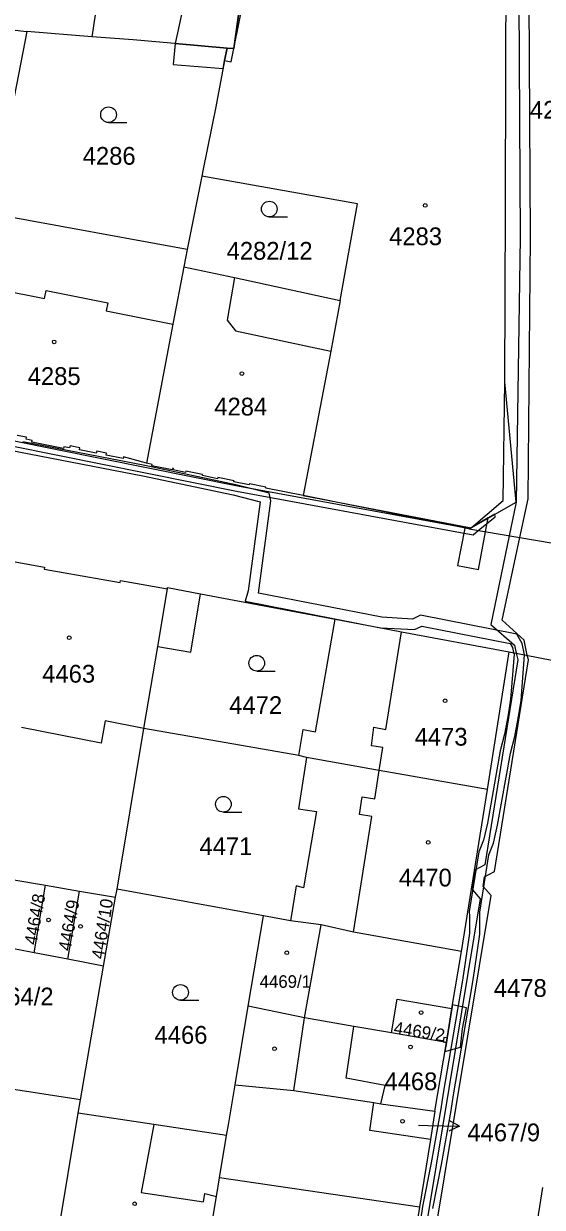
# Model space of a CAD drawing. Extents: x -756746 to -753363, y -1166406 to -1161727.
# Drawn here: x -755407.3 to -755357.7, y -1165864.8 to -1165751.5 of the extents above; entities that cross this region are included whole.
import ezdxf

# ---------------------------------------------------------------- set-up
doc = ezdxf.new("R2010")
doc.units = 0
for name, color, linetype in [('Hranice parcel', 7, 'Continuous'), ('Parcelní čísla', 7, 'Continuous'), ('Pop  PČ popisy', 7, 'Continuous'), ('Vnitřní kresba', 7, 'Continuous'), ('Věcná břemena k části', 7, 'Continuous'), ('Značky budov', 7, 'Continuous'), ('Značky kultur', 7, 'Continuous')]:
    doc.layers.add(name, color=color, linetype=linetype)

msp = doc.modelspace()

# ---------------------------------------------------------------- linework, layer by layer
at = {"layer": 'Hranice parcel'}
for p, q in [((-755410.24, -1165751.88), (-755406.96, -1165752.25)), ((-755406.96, -1165752.25), (-755410.32, -1165769.47)), ((-755400.76, -1165752.76), (-755406.96, -1165752.25)), ((-755390.09, -1165765.43), (-755390.22, -1165766.08)), ((-755390.22, -1165766.08), (-755391.62, -1165773.1)), ((-755391.62, -1165773.1), (-755410.36, -1165769.69)), ((-755391.62, -1165773.1), (-755391.95, -1165774.77)), ((-755364.7, -1165799.86), (-755380.53, -1165796.67)), ((-755364.7, -1165799.86), (-755349.24, -1165802.5)), ((-755362.93, -1165824.8), (-755360.85, -1165811.61)), ((-755360.85, -1165811.61), (-755349.73, -1165813.8)), ((-755398.34, -1165834.34), (-755395.77, -1165818.96)), ((-755380.96, -1165821.53), (-755395.77, -1165818.96)), ((-755380.21, -1165821.73), (-755380.96, -1165821.53)), ((-755365.41, -1165840.32), (-755362.93, -1165824.8)), ((-755408.41, -1165833.41), (-755405.17, -1165833.97)), ((-755406.27, -1165840.42), (-755405.17, -1165833.97)), ((-755405.17, -1165833.97), (-755401.92, -1165834.52)), ((-755403.04, -1165841.04), (-755401.92, -1165834.52)), ((-755401.92, -1165834.52), (-755398.48, -1165835.11)), ((-755398.48, -1165835.11), (-755398.34, -1165834.34)), ((-755384.33, -1165836.89), (-755398.34, -1165834.34)), ((-755399.62, -1165841.71), (-755398.48, -1165835.11)), ((-755385.79, -1165845.53), (-755384.33, -1165836.89)), ((-755381.74, -1165837.36), (-755384.33, -1165836.89)), ((-755406.27, -1165840.42), (-755409.5, -1165839.79)), ((-755403.04, -1165841.04), (-755406.27, -1165840.42)), ((-755399.62, -1165841.71), (-755403.04, -1165841.04)), ((-755366.31, -1165845.75), (-755365.41, -1165840.32)), ((-755401.82, -1165854.5), (-755399.62, -1165841.71)), ((-755387.05, -1165853.08), (-755385.79, -1165845.53)), ((-755366.85, -1165849.01), (-755366.31, -1165845.75)), ((-755366.85, -1165849.01), (-755372.08, -1165848.1)), ((-755367.94, -1165855.59), (-755366.85, -1165849.01)), ((-755401.82, -1165854.5), (-755408.84, -1165853.42)), ((-755402.04, -1165855.78), (-755401.82, -1165854.5)), ((-755404.42, -1165870.12), (-755402.04, -1165855.78)), ((-755367.94, -1165855.59), (-755368.38, -1165858.31)), ((-755359.86, -1165876.65), (-755357.62, -1165862.89))]:
    msp.add_line(p, q, dxfattribs=at)
for points in [[(-755396.54, -1165725.38), (-755397.17, -1165729.32), (-755400.76, -1165752.76)], [(-755386.41, -1165748.35), (-755387.18, -1165753.88), (-755387.82, -1165753.83)], [(-755364.7, -1165799.86), (-755364.48, -1165799.74), (-755360.18, -1165797.29), (-755361.25, -1165785.78), (-755361.2, -1165769.22), (-755361.16, -1165755.84), (-755361.15, -1165754.34), (-755361.13, -1165748.29)], [(-755387.82, -1165753.83), (-755396.79, -1165753.03), (-755400.76, -1165752.76)], [(-755387.82, -1165753.83), (-755388.05, -1165755.02), (-755388.89, -1165759.46), (-755390.09, -1165765.43)], [(-755377.01, -1165778.01), (-755375.33, -1165768.73), (-755390.22, -1165766.08)], [(-755391.95, -1165774.77), (-755393, -1165780.27), (-755395.52, -1165793.58)], [(-755391.95, -1165774.77), (-755387.11, -1165775.79), (-755377.01, -1165778.01)], [(-755377.01, -1165778.01), (-755377.9, -1165782.84), (-755380.53, -1165796.67)], [(-755395.52, -1165793.58), (-755397.72, -1165792.96), (-755397.75, -1165793.13), (-755399.38, -1165792.81), (-755399.34, -1165792.61), (-755400.28, -1165792.43), (-755400.32, -1165792.62), (-755401.94, -1165792.29), (-755401.9, -1165792.1), (-755402.83, -1165791.92), (-755402.87, -1165792.11), (-755403.43, -1165791.99), (-755403.46, -1165792.15), (-755406.48, -1165791.54), (-755406.45, -1165791.39), (-755407.04, -1165791.27), (-755407, -1165791.08), (-755407.88, -1165790.91)], [(-755380.53, -1165796.67), (-755384.12, -1165795.96), (-755384.1, -1165795.85), (-755385.67, -1165795.53), (-755385.69, -1165795.65), (-755387.16, -1165795.36), (-755387.14, -1165795.24), (-755388.7, -1165794.93), (-755388.72, -1165795.05), (-755390.18, -1165794.76), (-755390.16, -1165794.65), (-755391.76, -1165794.33), (-755391.78, -1165794.45), (-755392.97, -1165794.21), (-755392.95, -1165794.09), (-755393.05, -1165794.07), (-755393.07, -1165794.19), (-755395.01, -1165793.81), (-755394.98, -1165793.69), (-755395.52, -1165793.58)], [(-755409.69, -1165802.73), (-755405.27, -1165803.51), (-755405.31, -1165803.72), (-755398.04, -1165805), (-755398.01, -1165804.79), (-755393.52, -1165805.58)], [(-755395.77, -1165818.96), (-755394.45, -1165811.12), (-755393.52, -1165805.58)], [(-755393.52, -1165805.58), (-755393.5, -1165805.48), (-755390.35, -1165806.08), (-755377.47, -1165808.51)], [(-755380.96, -1165821.53), (-755380.53, -1165819.07), (-755379.37, -1165819.27), (-755377.47, -1165808.51)], [(-755377.47, -1165808.51), (-755373.28, -1165809.3), (-755371.13, -1165809.71), (-755360.85, -1165811.61)], [(-755380.21, -1165821.73), (-755380.99, -1165826.64), (-755379.28, -1165826.91), (-755380.52, -1165834.22), (-755381.22, -1165834.01), (-755381.74, -1165837.36)], [(-755362.93, -1165824.8), (-755373.26, -1165822.98), (-755380.21, -1165821.73)], [(-755365.41, -1165840.32), (-755375.74, -1165838.45), (-755378.82, -1165837.75), (-755381.74, -1165837.36)], [(-755372.08, -1165848.1), (-755375.69, -1165847.48), (-755380.4, -1165846.66), (-755385.79, -1165845.53)], [(-755372.08, -1165848.1), (-755371.55, -1165844.88), (-755366.31, -1165845.75)], [(-755387.86, -1165857.91), (-755387.65, -1165856.7), (-755387.05, -1165853.08)], [(-755387.05, -1165853.08), (-755381.42, -1165853.62), (-755373.77, -1165854.77)], [(-755368.38, -1165858.31), (-755374.16, -1165857.45), (-755373.77, -1165854.77)], [(-755373.77, -1165854.77), (-755373.1, -1165854.87), (-755367.94, -1165855.59)], [(-755387.86, -1165857.91), (-755394.81, -1165856.86), (-755402.04, -1165855.78)], [(-755390.26, -1165872.27), (-755388.83, -1165863.76), (-755388.54, -1165861.97), (-755387.86, -1165857.91)], [(-755368.38, -1165858.31), (-755369.41, -1165864.76), (-755371.06, -1165875.11)]]:
    msp.add_lwpolyline(points, dxfattribs=at)
at = {"layer": 'Pop  PČ popisy'}
for p, q in [((-755369.52, -1165856.93), (-755368.59, -1165856.96)), ((-755368.59, -1165856.96), (-755365.59, -1165857.01)), ((-755365.59, -1165857.01), (-755366.6, -1165857.5)), ((-755365.59, -1165857.01), (-755366.58, -1165856.49))]:
    msp.add_line(p, q, dxfattribs=at)
at = {"layer": 'Vnitřní kresba'}
for p, q in [((-755387.18, -1165753.88), (-755386.05, -1165748.35)), ((-755411.7, -1165776.54), (-755405.29, -1165777.81)), ((-755387.11, -1165775.79), (-755387.8, -1165779.89)), ((-755405.29, -1165777.81), (-755405.12, -1165777.03)), ((-755405.12, -1165777.03), (-755399.23, -1165778.22)), ((-755399.23, -1165778.22), (-755399.39, -1165778.99)), ((-755399.39, -1165778.99), (-755393, -1165780.27)), ((-755387.8, -1165779.89), (-755387.02, -1165780.9)), ((-755387.02, -1165780.9), (-755377.9, -1165782.84)), ((-755380.53, -1165796.67), (-755364.48, -1165799.74)), ((-755391.29, -1165811.65), (-755390.35, -1165806.08)), ((-755372.63, -1165819.06), (-755371.13, -1165809.71)), ((-755394.45, -1165811.12), (-755391.29, -1165811.65)), ((-755399.46, -1165818.24), (-755399.87, -1165820.35)), ((-755395.77, -1165818.96), (-755399.46, -1165818.24)), ((-755399.87, -1165820.35), (-755407.48, -1165818.88)), ((-755374.02, -1165820.61), (-755373.78, -1165818.84)), ((-755373.78, -1165818.84), (-755372.63, -1165819.06)), ((-755372.91, -1165820.79), (-755374.02, -1165820.61)), ((-755373.26, -1165822.98), (-755372.91, -1165820.79)), ((-755373.69, -1165825.68), (-755373.26, -1165822.98)), ((-755375.16, -1165827.19), (-755374.89, -1165825.49)), ((-755374.89, -1165825.49), (-755373.69, -1165825.68)), ((-755375.74, -1165838.45), (-755373.96, -1165827.37)), ((-755373.96, -1165827.37), (-755375.16, -1165827.19)), ((-755380.4, -1165846.66), (-755378.82, -1165837.75)), ((-755381.42, -1165853.62), (-755380.4, -1165846.66)), ((-755376.44, -1165852.42), (-755375.69, -1165847.48)), ((-755372.69, -1165853.12), (-755376.44, -1165852.42)), ((-755373.1, -1165854.87), (-755372.69, -1165853.12)), ((-755394.81, -1165856.86), (-755396.04, -1165863.37)), ((-755369.41, -1165864.76), (-755388.54, -1165861.97)), ((-755396.04, -1165863.37), (-755390.06, -1165864.28)), ((-755390.06, -1165864.28), (-755389.94, -1165863.48)), ((-755389.94, -1165863.48), (-755388.83, -1165863.76))]:
    msp.add_line(p, q, dxfattribs=at)
for points in [[(-755388.05, -1165755.02), (-755387.44, -1165755.14), (-755387.18, -1165753.88)], [(-755364.48, -1165799.74), (-755361.42, -1165797.14), (-755361.25, -1165785.78)]]:
    msp.add_lwpolyline(points, dxfattribs=at)
at = {"layer": 'Věcná břemena k části'}
for points in [[(-755359.98, -1165737.93), (-755359.79, -1165771.96), (-755360.18, -1165797.29), (-755360.85, -1165800.52), (-755362.61, -1165809.01), (-755360.34, -1165810.99), (-755360.17, -1165811.74), (-755360.03, -1165812.39), (-755363.18, -1165832), (-755364.12, -1165832.51), (-755364.36, -1165834.4), (-755363.63, -1165835.25), (-755370.22, -1165875.23)], [(-755369.26, -1165875.35), (-755362.57, -1165834.95), (-755363.32, -1165834.08), (-755363.2, -1165833.15), (-755362.26, -1165832.64), (-755359.01, -1165812.39), (-755359.11, -1165811.95), (-755359.42, -1165810.51), (-755361.51, -1165808.59), (-755359.83, -1165800.69), (-755359.04, -1165796.99), (-755358.79, -1165771.96), (-755358.98, -1165737.77)], [(-755500.29, -1165784.84), (-755454.46, -1165793.85), (-755434.52, -1165797.19), (-755433.44, -1165797.6), (-755427.79, -1165798.79), (-755427.99, -1165799.23), (-755428.41, -1165800.16), (-755427.9, -1165800.25), (-755427.49, -1165799.33), (-755427.2, -1165798.69), (-755425.31, -1165789.34), (-755425.38, -1165788.5), (-755386.91, -1165796.26), (-755364.3, -1165800.41), (-755363.8, -1165800.01), (-755362.18, -1165798.7), (-755362.21, -1165798.45), (-755364.48, -1165799.74), (-755364.7, -1165799.86), (-755366.13, -1165799.57), (-755386.81, -1165795.76), (-755425.6, -1165787.94), (-755539.31, -1165765.8)], [(-755508.34, -1165772.81), (-755486.25, -1165777.16), (-755469.61, -1165780.39), (-755453.66, -1165783.39), (-755439.66, -1165786.15), (-755427.53, -1165788.58), (-755426.98, -1165788.45), (-755426.36, -1165788.62), (-755425.88, -1165788.88), (-755407.56, -1165792.51), (-755395.88, -1165794.77), (-755387.24, -1165796.61), (-755384.64, -1165797.25), (-755385.79, -1165805.78)], [(-755368.15, -1165864.9), (-755367.31, -1165860.7), (-755366.4, -1165855.52), (-755366.16, -1165854.02), (-755365.43, -1165849.75), (-755364.36, -1165843.39), (-755364.17, -1165842.14), (-755363.64, -1165838.63), (-755363.64, -1165836.9), (-755363.66, -1165836.55), (-755362.79, -1165831.04), (-755362.33, -1165829.95), (-755361.95, -1165828.21), (-755360.73, -1165821.32), (-755360.3, -1165819.73), (-755359.96, -1165817.82), (-755359.71, -1165816.27), (-755359.39, -1165811.9), (-755359.59, -1165810.83), (-755360.12, -1165809.92), (-755369.32, -1165808.12), (-755370.08, -1165808.48), (-755373.02, -1165808.31), (-755384.81, -1165806.01), (-755383.62, -1165797.16), (-755383.79, -1165796.43), (-755386.98, -1165795.65), (-755395.68, -1165793.79), (-755407.36, -1165791.53)], [(-755385.79, -1165805.78), (-755386.09, -1165806.78), (-755373.14, -1165809.31), (-755369.88, -1165809.5), (-755369.18, -1165809.16), (-755360.76, -1165810.82), (-755360.53, -1165811.21), (-755360.42, -1165811.7), (-755360.38, -1165811.85), (-755360.71, -1165816.15), (-755360.94, -1165817.66), (-755361.28, -1165819.51), (-755361.71, -1165821.1), (-755362.93, -1165828.01), (-755363.29, -1165829.65), (-755363.75, -1165830.76), (-755364.66, -1165836.49), (-755364.64, -1165836.92), (-755364.64, -1165838.55), (-755365.15, -1165841.99), (-755365.34, -1165843.23), (-755366.42, -1165849.58), (-755367.14, -1165853.86), (-755367.38, -1165855.36), (-755368.29, -1165860.52), (-755369.13, -1165864.72), (-755370.67, -1165875.16)]]:
    msp.add_lwpolyline(points, dxfattribs=at)
for points in [[(-755392.79, -1165753.39), (-755387.82, -1165753.83), (-755387.18, -1165753.88), (-755386.41, -1165748.35), (-755385.81, -1165744.46), (-755390.77, -1165744.14)], [(-755392.79, -1165753.39), (-755392.96, -1165755.41), (-755388.2, -1165755.8), (-755388.05, -1165755.02), (-755387.82, -1165753.83)], [(-755362.85, -1165798.81), (-755364.48, -1165799.74), (-755364.7, -1165799.86), (-755365.09, -1165799.78), (-755365.77, -1165803.37), (-755363.79, -1165803.74), (-755363.1, -1165800.13)], [(-755366.99, -1165849.88), (-755365.51, -1165849.45), (-755365.32, -1165847.71), (-755364.93, -1165845.68), (-755366.26, -1165845.42), (-755366.31, -1165845.75), (-755366.78, -1165848.57), (-755366.85, -1165849.01)], [(-755366.85, -1165849.01), (-755366.78, -1165848.57), (-755367.09, -1165848.52), (-755367.16, -1165848.96)]]:
    msp.add_lwpolyline(points, close=True, dxfattribs=at)
at = {"layer": 'Značky budov'}
for centre in [(-755368.87, -1165768.9), (-755404.35, -1165781.96), (-755386.4, -1165784.99), (-755402.91, -1165810.28), (-755366.97, -1165816.31), (-755368.58, -1165829.86), (-755404.88, -1165837.28), (-755401.82, -1165837.9), (-755382.11, -1165840.42), (-755369.27, -1165846.15), (-755370.27, -1165849.43), (-755383.27, -1165849.61), (-755371.04, -1165856.55), (-755396.65, -1165864.45)]:
    msp.add_circle(centre, 0.175, dxfattribs=at)
at = {"layer": 'Značky kultur'}
for p, q in [((-755399.15, -1165760.96), (-755397.4, -1165760.96)), ((-755383.78, -1165769.99), (-755382.03, -1165769.99)), ((-755384.98, -1165813.46), (-755383.23, -1165813.46)), ((-755388.17, -1165826.96), (-755386.42, -1165826.96)), ((-755392.27, -1165844.97), (-755390.52, -1165844.97))]:
    msp.add_line(p, q, dxfattribs=at)
for centre in [(-755399.15, -1165760.21), (-755383.78, -1165769.24), (-755384.98, -1165812.71), (-755388.17, -1165826.21), (-755392.27, -1165844.22)]:
    msp.add_circle(centre, 0.75, dxfattribs=at)

# ---------------------------------------------------------------- texts
at = {"layer": 'Parcelní čísla'}
for s, height, p in [('4281/1', 1.7, (-755358.86, -1165760.6)), ('4286', 1.7, (-755401.62, -1165765)), ('4283', 1.7, (-755372.32, -1165772.7)), ('4282/12', 1.7, (-755387.86, -1165774.09)), ('4285', 1.7, (-755406.88, -1165786.08)), ('4284', 1.7, (-755389.04, -1165789)), ('4463', 1.7, (-755405.49, -1165814.57)), ('4472', 1.7, (-755387.61, -1165817.57)), ('4473', 1.7, (-755369.88, -1165820.6)), ('4471', 1.7, (-755390.46, -1165831.08)), ('4470', 1.7, (-755371.39, -1165834.08)), ('4469/1', 1.2, (-755384.7, -1165843.78)), ('4464/2', 1.7, (-755411.36, -1165845.46)), ('4478', 1.7, (-755362.31, -1165844.65)), ('4466', 1.7, (-755394.75, -1165849.13)), ('4468', 1.7, (-755372.77, -1165853.58)), ('4467/9', 1.7, (-755364.84, -1165858.47))]:
    msp.add_text(s, height=height, dxfattribs=at).set_placement(p)
for s, rotation, p in [('4464/8', 80, (-755406.04, -1165839.73)), ('4464/9', 80, (-755402.78, -1165840.31)), ('4464/10', 81, (-755399.61, -1165841.09)), ('4469/2', 351, (-755371.94, -1165848.17))]:
    msp.add_text(s, height=1.2, rotation=rotation, dxfattribs=at).set_placement(p)

doc.saveas('drawing.dxf')
